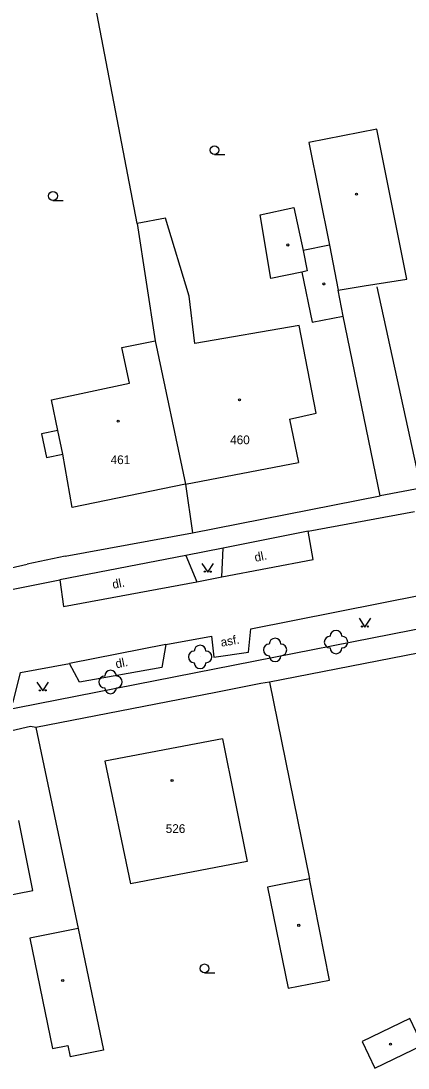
# Model space of a CAD drawing. Extents: x -794191 to -788944, y -1117087 to -1105044.
# Drawn here: x -792135.3 to -792102.2, y -1109952.5 to -1109863 of the extents above; entities that cross this region are included whole.
import ezdxf

# ---------------------------------------------------------------- set-up
doc = ezdxf.new("R2010")
doc.units = 0
for name, color, linetype in [('Doplněk polohopisu', 7, 'Continuous'), ('Hranice - ploty_ zdi', 7, 'Continuous'), ('Komunikace', 7, 'Continuous'), ('Pomocné popisy', 7, 'Continuous'), ('Stavební objekty', 7, 'Continuous'), ('Zeleň', 7, 'Continuous'), ('Značky druhů budov', 7, 'Continuous'), ('Značky druhů pozemků', 7, 'Continuous'), ('Čísla popisná', 7, 'Continuous')]:
    doc.layers.add(name, color=color, linetype=linetype)

msp = doc.modelspace()

# ---------------------------------------------------------------- linework, layer by layer
at = {"layer": 'Doplněk polohopisu'}
for p, q in [((-792110.74, -1109906.6), (-792118.01, -1109908.04)), ((-792121.21, -1109908.67), (-792131.98, -1109910.76)), ((-792171.98, -1109928.78), (-792079.27, -1109910.62))]:
    msp.add_line(p, q, dxfattribs=at)
for points in [[(-792118.12, -1109910.48), (-792118.01, -1109908.04), (-792121.21, -1109908.67), (-792120.27, -1109910.91)], [(-792122.92, -1109916.28), (-792123.24, -1109918.23), (-792130.3, -1109919.49), (-792131.16, -1109917.91)]]:
    msp.add_lwpolyline(points, dxfattribs=at)
at = {"layer": 'Hranice - ploty_ zdi'}
for p, q in [((-792125.37, -1109880.3), (-792130.25, -1109854.86)), ((-792104.87, -1109885.72), (-792101.11, -1109902.92)), ((-792104.59, -1109903.56), (-792107.74, -1109888.22)), ((-792121.23, -1109902.58), (-792120.62, -1109906.72)), ((-792101.11, -1109902.92), (-792104.59, -1109903.56)), ((-792131.51, -1109908.74), (-792134.77, -1109909.42)), ((-792136.13, -1109909.72), (-792134.77, -1109909.42)), ((-792078.89, -1109912.66), (-792114.06, -1109919.5)), ((-792114.8, -1109919.61), (-792118.64, -1109920.38)), ((-792114.06, -1109919.5), (-792114.8, -1109919.61)), ((-792114.06, -1109919.5), (-792110.63, -1109936.31)), ((-792118.64, -1109920.38), (-792134.03, -1109923.38)), ((-792134.49, -1109923.29), (-792138.13, -1109924.12)), ((-792134.03, -1109923.38), (-792134.49, -1109923.29)), ((-792134.03, -1109923.38), (-792130.42, -1109940.54))]:
    msp.add_line(p, q, dxfattribs=at)
msp.add_lwpolyline([(-792131.51, -1109908.74), (-792120.62, -1109906.72), (-792104.59, -1109903.56)], dxfattribs=at)
at = {"layer": 'Komunikace'}
for p, q in [((-792110.74, -1109906.6), (-792101.66, -1109904.9)), ((-792120.27, -1109910.91), (-792118.12, -1109910.48)), ((-792122.92, -1109916.28), (-792131.16, -1109917.91))]:
    msp.add_line(p, q, dxfattribs=at)
for points in [[(-792118.12, -1109910.48), (-792110.31, -1109909.01), (-792110.74, -1109906.6)], [(-792138.71, -1109912.08), (-792131.98, -1109910.76), (-792131.65, -1109913.03), (-792120.27, -1109910.91)], [(-792122.92, -1109916.28), (-792119.01, -1109915.56), (-792118.81, -1109917.35), (-792115.83, -1109916.92), (-792115.65, -1109914.93), (-792093.53, -1109910.55)], [(-792141.38, -1109919.85), (-792139.05, -1109919.44), (-792138.17, -1109921.7), (-792135.97, -1109921.2), (-792135.33, -1109918.66), (-792131.16, -1109917.91)]]:
    msp.add_lwpolyline(points, dxfattribs=at)
at = {"layer": 'Stavební objekty'}
for p, q in [((-792104.86, -1109872.24), (-792110.68, -1109873.37)), ((-792102.31, -1109885.05), (-792104.86, -1109872.24)), ((-792110.68, -1109873.37), (-792108.93, -1109882.15)), ((-792108.93, -1109882.15), (-792108.17, -1109885.98)), ((-792108.17, -1109885.98), (-792105.95, -1109885.63)), ((-792105.95, -1109885.63), (-792102.31, -1109885.05)), ((-792107.74, -1109888.22), (-792108.17, -1109885.98)), ((-792126.68, -1109890.9), (-792123.82, -1109890.33)), ((-792123.82, -1109890.33), (-792121.23, -1109902.58)), ((-792126.02, -1109893.94), (-792126.68, -1109890.9)), ((-792132.68, -1109895.36), (-792126.02, -1109893.94)), ((-792132.15, -1109897.99), (-792133.54, -1109898.27)), ((-792133.54, -1109898.27), (-792133.12, -1109900.3)), ((-792133.12, -1109900.3), (-792131.73, -1109900.02)), ((-792121.23, -1109902.58), (-792111.57, -1109900.73)), ((-792118.07, -1109924.33), (-792128.12, -1109926.26)), ((-792118.07, -1109924.33), (-792115.95, -1109934.83)), ((-792128.12, -1109926.26), (-792125.93, -1109936.72)), ((-792115.95, -1109934.83), (-792125.93, -1109936.72)), ((-792130.42, -1109940.54), (-792128.25, -1109950.94)), ((-792128.25, -1109950.94), (-792131.09, -1109951.52))]:
    msp.add_line(p, q, dxfattribs=at)
for points in [[(-792111.28, -1109884.44), (-792113.92, -1109884.98), (-792114.85, -1109879.54), (-792111.96, -1109878.93), (-792111.18, -1109882.6)], [(-792122.95, -1109879.84), (-792125.37, -1109880.3), (-792123.82, -1109890.33)], [(-792120.42, -1109890.55), (-792120.93, -1109886.5), (-792122.95, -1109879.84)], [(-792108.93, -1109882.15), (-792111.18, -1109882.6), (-792110.82, -1109884.35), (-792111.28, -1109884.44), (-792110.4, -1109888.74), (-792107.74, -1109888.22)], [(-792112.34, -1109897.03), (-792110.05, -1109896.51), (-792111.52, -1109889.02), (-792120.42, -1109890.55)], [(-792121.23, -1109902.58), (-792130.91, -1109904.56), (-792131.73, -1109900.02), (-792132.15, -1109897.99), (-792132.68, -1109895.36)], [(-792112.34, -1109897.03), (-792111.57, -1109900.73)], [(-792138.85, -1109928.7), (-792138.89, -1109928.44), (-792144.46, -1109929.55), (-792144.39, -1109929.89), (-792149.16, -1109930.82), (-792147.85, -1109937.24), (-792145.92, -1109936.79), (-792145.4, -1109939.46), (-792134.28, -1109937.29), (-792135.47, -1109931.33)], [(-792130.42, -1109940.54), (-792134.55, -1109941.39), (-792132.59, -1109950.81), (-792131.29, -1109950.54), (-792131.09, -1109951.52)]]:
    msp.add_lwpolyline(points, dxfattribs=at)
for points in [[(-792110.63, -1109936.31), (-792114.23, -1109937.02), (-792112.45, -1109945.66), (-792108.92, -1109944.97)], [(-792106.12, -1109950.21), (-792105.05, -1109952.48), (-792100.98, -1109950.51), (-792102.05, -1109948.23)]]:
    msp.add_lwpolyline(points, close=True, dxfattribs=at)
at = {"layer": 'Zeleň'}
for centre in [(-792108.36, -1109916.07), (-792113.57, -1109916.74), (-792119.98, -1109917.34), (-792127.64, -1109919.48)]:
    msp.add_circle(centre, 0.0005, dxfattribs=at)
for centre, start, end in [((-792108.36, -1109915.57), 0, 179.99999), ((-792119.98, -1109916.84), 0, 179.99999), ((-792114.07, -1109916.74), 89.99999, 269.99999), ((-792113.57, -1109916.24), 0, 179.99999), ((-792113.07, -1109916.74), 270, 89.99999), ((-792108.86, -1109916.07), 89.99999, 269.99999), ((-792107.86, -1109916.07), 270, 89.99999), ((-792120.48, -1109917.34), 89.99999, 269.99999), ((-792119.48, -1109917.34), 270, 89.99999), ((-792113.57, -1109917.24), 179.99999, 359.99999), ((-792108.36, -1109916.57), 179.99999, 359.99999), ((-792119.98, -1109917.84), 179.99999, 359.99999), ((-792128.14, -1109919.48), 89.99999, 269.99999), ((-792127.64, -1109918.98), 0, 179.99999), ((-792127.14, -1109919.48), 270, 89.99999), ((-792127.64, -1109919.98), 179.99999, 359.99999)]:
    msp.add_arc(centre, 0.5, start, end, dxfattribs=at)
at = {"layer": 'Značky druhů budov'}
for centre in [(-792106.6, -1109877.78), (-792112.48, -1109882.13), (-792109.41, -1109885.46), (-792116.62, -1109895.36), (-792126.98, -1109897.18), (-792122.38, -1109927.9), (-792111.55, -1109940.28), (-792131.73, -1109944.99), (-792103.71, -1109950.44)]:
    msp.add_circle(centre, 0.0875, dxfattribs=at)
at = {"layer": 'Značky druhů pozemků'}
for p, q in [((-792118.75, -1109874.395), (-792117.875, -1109874.395)), ((-792132.56, -1109878.315), (-792131.685, -1109878.315)), ((-792119.61, -1109944.335), (-792118.735, -1109944.335))]:
    msp.add_line(p, q, dxfattribs=at)
for points in [[(-792119.83, -1109909.35), (-792119.33, -1109910.1), (-792118.83, -1109909.35)], [(-792106.39, -1109914.04), (-792105.89, -1109914.79), (-792105.39, -1109914.04)], [(-792133.94, -1109919.5), (-792133.44, -1109920.25), (-792132.94, -1109919.5)]]:
    msp.add_lwpolyline(points, dxfattribs=at)
for centre, radius in [((-792118.75, -1109874.02), 0.375), ((-792132.56, -1109877.94), 0.375), ((-792119.58, -1109910.05), 0.05), ((-792119.08, -1109910.05), 0.05), ((-792106.14, -1109914.74), 0.05), ((-792105.64, -1109914.74), 0.05), ((-792133.69, -1109920.2), 0.05), ((-792133.19, -1109920.2), 0.05), ((-792119.61, -1109943.96), 0.375)]:
    msp.add_circle(centre, radius, dxfattribs=at)

# ---------------------------------------------------------------- texts
at = {"layer": 'Pomocné popisy'}
for s, rotation, p in [('dl.', 11.53462, (-792115.254, -1109909.215)), ('dl.', 11.53462, (-792127.414, -1109911.525)), ('asf.', 10.33357, (-792118.16, -1109916.473)), ('dl.', 11.53462, (-792127.139, -1109918.314))]:
    msp.add_text(s, height=0.75, rotation=rotation, dxfattribs=at).set_placement(p)
at = {"layer": 'Čísla popisná'}
for s, p in [('460', (-792117.41, -1109899.16)), ('461', (-792127.63, -1109900.86)), ('526', (-792122.92, -1109932.39))]:
    msp.add_text(s, height=0.75, dxfattribs=at).set_placement(p)

doc.saveas('drawing.dxf')
